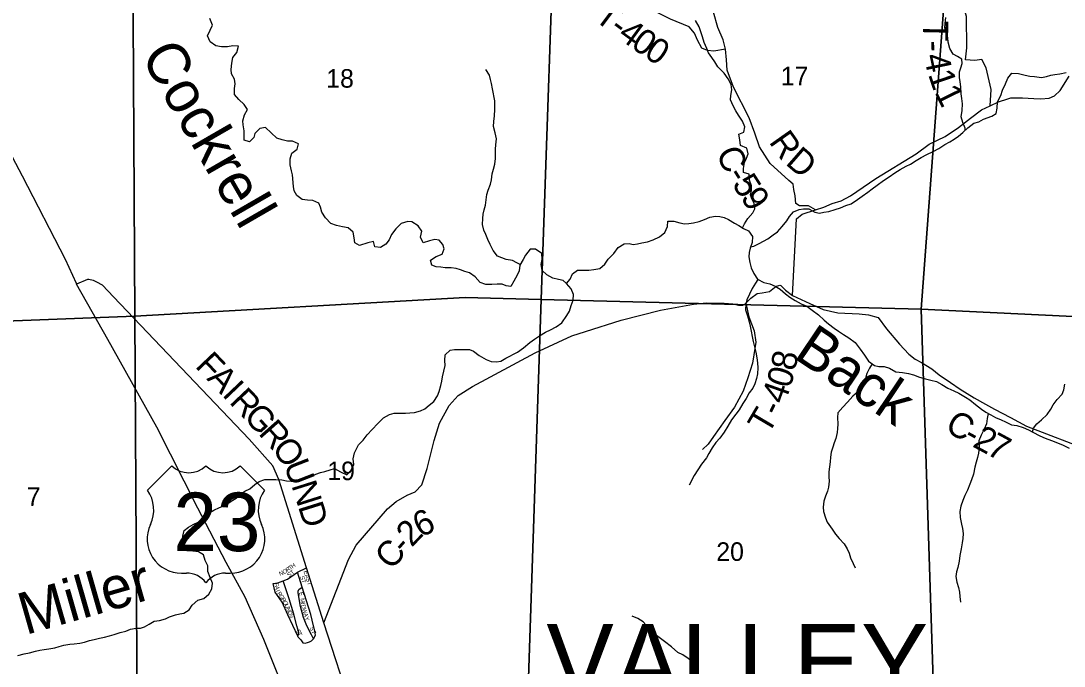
# Model space of a CAD drawing. Extents: x 1624196 to 2029251, y 146837 to 440034.
# Drawn here: x 1822196 to 1834622, y 327860 to 335539 of the extents above; entities that cross this region are included whole.
import ezdxf

# ---------------------------------------------------------------- set-up
doc = ezdxf.new("R2010")
doc.units = 0
for name, color, linetype in [('GM_X_County_Road', 7, 'Continuous'), ('GM_X_County_Road_Text', 7, 'Continuous'), ('GM_X_County_Subdivision', 7, 'Continuous'), ('GM_X_County_Subdivision_Text', 7, 'Continuous'), ('GM_X_Minor_River', 7, 'Continuous'), ('GM_X_Minor_River_Text', 7, 'Continuous'), ('GM_X_Section', 7, 'Continuous'), ('GM_X_Section_Text', 7, 'Continuous'), ('GM_X_Township_Road', 7, 'Continuous'), ('GM_X_Township_Road_Text', 7, 'Continuous'), ('GM_X_Township_Text', 7, 'Continuous'), ('GM_X_US_Location', 7, 'Continuous'), ('GM_X_US_Route', 7, 'Continuous'), ('GM_X_US_Shield', 7, 'Continuous')]:
    doc.layers.add(name, color=color, linetype=linetype)

msp = doc.modelspace()

# ---------------------------------------------------------------- linework, layer by layer
at = {"layer": 'GM_X_County_Road'}
for points in [[(1831661, 333291), (1831579, 333336), (1831471, 333336), (1831427, 333367), (1831419, 333457), (1831404, 333533), (1831395, 333595), (1831344, 333641), (1831120, 333842), (1830993, 334040), (1830938, 334204), (1830869, 334387), (1830683, 334749), (1830607, 334954), (1830599, 335076), (1830587, 335203), (1830559, 335314), (1830497, 335462), (1830446, 335641)], [(1825804, 328375), (1826097, 329128), (1826188, 329299), (1826564, 329732), (1826667, 329818), (1826796, 329894), (1826891, 329934), (1826972, 330019), (1827037, 330213), (1827118, 330543), (1827184, 330752), (1827297, 330961), (1827403, 331081), (1827576, 331188), (1828322, 331590), (1828757, 331792), (1828921, 331844), (1829345, 331979), (1829814, 332095), (1830207, 332169), (1830361, 332182), (1830571, 332181), (1830675, 332173), (1830742, 332156), (1830776, 332154), (1830797, 332156), (1830814, 332165), (1830831, 332181), (1830891, 332240), (1830964, 332293), (1831026, 332302), (1831112, 332318), (1831173, 332367), (1831197, 332380), (1831224, 332390), (1831234, 332392), (1831247, 332390), (1831304, 332335), (1831386, 332272), (1831436, 333185), (1831501, 333238), (1831661, 333291), (1831758, 333322), (1831859, 333364), (1831967, 333396), (1832078, 333458), (1832379, 333665), (1832861, 333955), (1833013, 334072), (1833206, 334163), (1833364, 334272), (1833505, 334382), (1833639, 334479), (1833740, 334529), (1833842, 334576), (1833951, 334613), (1833987, 334622), (1834126, 334625), (1834260, 334615), (1834346, 334610), (1834442, 334620), (1834509, 334647), (1834573, 334710), (1834684, 334882)], [(1827260, 323472), (1827233, 323601), (1827151, 323931), (1826861, 324989), (1826845, 325045), (1826713, 325522), (1826481, 326297), (1825804, 328375), (1825599, 329029), (1825270, 330081), (1825198, 330242), (1824914, 330561), (1823297, 332256), (1823166, 332393), (1823101, 332429), (1823060, 332449), (1823020, 332458), (1823007, 332460), (1822990, 332461), (1822860, 332407)], [(1831386, 332272), (1831593, 332177), (1831750, 332103), (1831927, 332064), (1832179, 332054), (1832290, 332040), (1832409, 332009), (1832507, 331873), (1832662, 331693), (1832774, 331574), (1832849, 331513), (1832922, 331474), (1833046, 331396), (1833133, 331327), (1833270, 331235), (1833382, 331155), (1833552, 331051), (1833687, 330979), (1833792, 330918), (1833984, 330819), (1834172, 330714), (1834940, 330420)]]:
    msp.add_lwpolyline(points, dxfattribs=at)
at = {"layer": 'GM_X_County_Subdivision'}
for points in [[(1825200, 328841), (1825257, 328849), (1825319, 328873), (1825371, 328893), (1825491, 328979), (1825599, 329029)], [(1825667, 328408), (1825651, 328473), (1825547, 328801), (1825491, 328979)], [(1825532, 328173), (1825498, 328205), (1825494, 328215), (1825376, 328468), (1825308, 328620), (1825224, 328739), (1825200, 328841)], [(1825494, 328215), (1825505, 328246), (1825505, 328261), (1825484, 328341), (1825446, 328476), (1825391, 328662), (1825319, 328873)], [(1825681, 328185), (1825657, 328231), (1825602, 328341), (1825564, 328438), (1825526, 328569), (1825497, 328730), (1825497, 328753), (1825505, 328772), (1825547, 328801)], [(1825706, 328229), (1825698, 328277), (1825667, 328406), (1825667, 328408)], [(1825532, 328173), (1825556, 328137), (1825580, 328134), (1825610, 328139), (1825635, 328147), (1825657, 328159), (1825681, 328185), (1825706, 328229)]]:
    msp.add_lwpolyline(points, dxfattribs=at)
at = {"layer": 'GM_X_Minor_River'}
for points in [[(1826231, 332865), (1826173, 332896), (1826167, 332958), (1826152, 333026), (1826096, 333077), (1826028, 333087), (1825954, 333102), (1825888, 333127), (1825823, 333195), (1825779, 333264), (1825766, 333320), (1825746, 333370), (1825675, 333401), (1825611, 333406), (1825545, 333414), (1825483, 333461), (1825451, 333515), (1825442, 333569), (1825431, 333706), (1825419, 333756), (1825404, 333826), (1825405, 333898), (1825423, 333964), (1825486, 334014), (1825504, 334074), (1825432, 334108), (1825370, 334109), (1825308, 334122), (1825245, 334144), (1825175, 334205), (1825110, 334269), (1825043, 334258), (1824983, 334200), (1824972, 334150), (1824920, 334099), (1824854, 334119), (1824855, 334229), (1824844, 334300), (1824840, 334350), (1824859, 334420), (1824895, 334486), (1824856, 334544), (1824790, 334603), (1824741, 334663), (1824739, 334735), (1824750, 334791), (1824742, 334844), (1824703, 334910), (1824701, 334962), (1824710, 335034), (1824720, 335104), (1824769, 335164), (1824786, 335238), (1824720, 335243), (1824655, 335229), (1824585, 335232), (1824517, 335244), (1824452, 335289), (1824418, 335361), (1824449, 335429), (1824478, 335489), (1824446, 335568)], [(1830792, 333076), (1830816, 333124), (1830854, 333186), (1830915, 333254), (1830937, 333304), (1830929, 333368), (1830901, 333420), (1830887, 333470), (1830900, 333522), (1830898, 333574), (1830874, 333645), (1830870, 333713), (1830804, 333733), (1830804, 333783), (1830816, 333853), (1830837, 333907), (1830859, 333957), (1830841, 334023), (1830769, 334056), (1830761, 334122), (1830747, 334192), (1830809, 334214), (1830818, 334278), (1830790, 334346), (1830742, 334417), (1830710, 334469), (1830680, 334527), (1830650, 334599), (1830653, 334651), (1830665, 334717), (1830655, 334782), (1830621, 334848), (1830573, 334918), (1830497, 334991), (1830462, 335051), (1830424, 335103), (1830388, 335159), (1830366, 335209), (1830334, 335282), (1830314, 335350), (1830290, 335420), (1830275, 335470), (1830231, 335543)], [(1833444, 334236), (1833443, 334263), (1833415, 334331), (1833397, 334399), (1833406, 334471), (1833410, 334551), (1833402, 334614), (1833396, 334670), (1833392, 334754), (1833383, 334814), (1833375, 334864), (1833375, 334932), (1833393, 334982), (1833409, 335032), (1833405, 335084), (1833353, 335115), (1833299, 335143), (1833262, 335211), (1833242, 335287), (1833236, 335338), (1833216, 335406), (1833202, 335458), (1833204, 335508), (1833213, 335578)], [(1828142, 332638), (1828103, 332658), (1828051, 332687), (1827975, 332701), (1827923, 332717), (1827873, 332737), (1827822, 332806), (1827784, 332878), (1827756, 332936), (1827732, 332996), (1827710, 333048), (1827696, 333117), (1827697, 333189), (1827701, 333239), (1827715, 333289), (1827729, 333345), (1827739, 333409), (1827745, 333471), (1827762, 333523), (1827790, 333595), (1827802, 333647), (1827810, 333717), (1827826, 333776), (1827841, 333832), (1827851, 333900), (1827851, 333958), (1827849, 334012), (1827853, 334064), (1827862, 334136), (1827844, 334208), (1827826, 334283), (1827828, 334343), (1827836, 334409), (1827841, 334485), (1827843, 334539), (1827843, 334589), (1827815, 334729), (1827801, 334792), (1827788, 334842), (1827776, 334894), (1827734, 334960)], [(1830887, 332849), (1830926, 332859), (1830990, 332891), (1831040, 332918), (1831092, 332944), (1831158, 332994), (1831208, 333028), (1831265, 333090), (1831319, 333158), (1831349, 333210), (1831397, 333266), (1831466, 333296), (1831516, 333304), (1831582, 333301), (1831654, 333261), (1831710, 333251), (1831760, 333263), (1831820, 333272), (1831896, 333296), (1831960, 333314), (1832022, 333340), (1832085, 333360), (1832161, 333412), (1832217, 333451), (1832285, 333499), (1832337, 333541), (1832394, 333583), (1832472, 333639), (1832540, 333683), (1832606, 333729), (1832670, 333770), (1832741, 333808), (1832791, 333832), (1832861, 333878), (1832921, 333914), (1832985, 333950), (1833064, 333983), (1833128, 334021), (1833202, 334069), (1833260, 334101), (1833314, 334131), (1833365, 334165), (1833415, 334211), (1833477, 334265), (1833547, 334322), (1833607, 334338), (1833662, 334368), (1833762, 334404), (1833814, 334438), (1833824, 334500), (1833830, 334574), (1833867, 334650), (1833887, 334716), (1833923, 334790), (1833951, 334858), (1834000, 334918), (1834080, 334914), (1834160, 334891), (1834212, 334881), (1834270, 334877), (1834354, 334867), (1834412, 334876), (1834462, 334892), (1834512, 334902), (1834572, 334910), (1834648, 334924)], [(1826218, 330495), (1826271, 330550), (1826321, 330614), (1826379, 330676), (1826448, 330746), (1826516, 330814), (1826588, 330854), (1826642, 330872), (1826776, 330871), (1826827, 330873), (1826883, 330877), (1826957, 330899), (1827007, 330921), (1827057, 330965), (1827113, 331010), (1827158, 331076), (1827180, 331130), (1827198, 331199), (1827210, 331251), (1827218, 331301), (1827233, 331369), (1827249, 331439), (1827245, 331495), (1827251, 331565), (1827309, 331619), (1827359, 331627), (1827426, 331629), (1827476, 331626), (1827538, 331628), (1827588, 331608), (1827656, 331558), (1827736, 331507), (1827798, 331485), (1827860, 331481), (1827912, 331491), (1827974, 331526), (1828110, 331598), (1828183, 331648), (1828259, 331712), (1828313, 331750), (1828373, 331790), (1828443, 331833), (1828504, 331863), (1828572, 331897), (1828640, 331947), (1828700, 332031), (1828729, 332085), (1828751, 332151), (1828775, 332215), (1828777, 332281), (1828749, 332349), (1828693, 332414), (1828738, 332466), (1828766, 332530), (1828826, 332572), (1828886, 332573), (1828960, 332573), (1829022, 332579), (1829091, 332591), (1829153, 332645), (1829191, 332705), (1829257, 332772), (1829312, 332840), (1829382, 332886), (1829440, 332890), (1829490, 332878), (1829540, 332884), (1829594, 332898), (1829658, 332909), (1829726, 332935), (1829801, 332967), (1829865, 333019), (1829899, 333091), (1829901, 333155), (1829973, 333155), (1830043, 333134), (1830099, 333124), (1830153, 333128), (1830206, 333134), (1830274, 333150), (1830340, 333177), (1830404, 333201), (1830468, 333215), (1830520, 333209), (1830572, 333197), (1830626, 333174), (1830694, 333130), (1830748, 333102), (1830802, 333070), (1830862, 333039), (1830912, 332973), (1830906, 332903), (1830881, 332833), (1830869, 332783), (1830867, 332731), (1830879, 332665), (1830893, 332598), (1830925, 332532), (1830970, 332464), (1831046, 332427), (1831117, 332411)], [(1828693, 332414), (1828654, 332450), (1828600, 332460), (1828533, 332476), (1828461, 332515), (1828406, 332567), (1828392, 332639), (1828406, 332701), (1828400, 332771), (1828326, 332822), (1828262, 332824), (1828206, 332752), (1828178, 332700), (1828137, 332630), (1828131, 332566), (1828109, 332512), (1828069, 332442), (1828033, 332378), (1827978, 332384), (1827928, 332404), (1827870, 332407), (1827804, 332401), (1827734, 332403), (1827666, 332425), (1827606, 332492), (1827538, 332542), (1827484, 332558), (1827434, 332576), (1827380, 332593), (1827320, 332601), (1827250, 332599), (1827198, 332609), (1827142, 332612), (1827090, 332630), (1827074, 332692), (1827143, 332736), (1827213, 332762), (1827239, 332828), (1827223, 332878), (1827179, 332930), (1827125, 332936), (1827061, 332923), (1826989, 332897), (1826955, 332965), (1826971, 333037), (1826927, 333099), (1826853, 333148), (1826803, 333152), (1826727, 333126), (1826663, 333066), (1826611, 332998), (1826584, 332932), (1826542, 332880), (1826478, 332840), (1826412, 332849), (1826394, 332915), (1826330, 332899), (1826231, 332865)], [(1830975, 332462), (1830946, 332418), (1830908, 332354), (1830844, 332218), (1830831, 332168), (1830827, 332100), (1830849, 332029), (1830869, 331957), (1830881, 331905), (1830893, 331847), (1830908, 331783), (1830920, 331722), (1830936, 331660), (1830948, 331598), (1830960, 331528), (1830968, 331470), (1830973, 331408), (1830969, 331340), (1830959, 331283), (1830939, 331221), (1830915, 331167), (1830872, 331111), (1830836, 331043), (1830796, 330987), (1830750, 330911), (1830711, 330859), (1830661, 330789), (1830617, 330715), (1830571, 330644), (1830520, 330574), (1830472, 330520), (1830428, 330458), (1830390, 330390), (1830361, 330340), (1830301, 330264), (1830259, 330196), (1830215, 330128), (1830156, 330012)], [(1831117, 332411), (1831182, 332381), (1831238, 332345), (1831302, 332292), (1831354, 332250), (1831418, 332212), (1831488, 332173), (1831556, 332143), (1831620, 332097), (1831696, 332040), (1831762, 331978), (1831814, 331934), (1831884, 331881), (1831936, 331845), (1831996, 331807), (1832058, 331765), (1832134, 331710), (1832194, 331632), (1832243, 331559), (1832293, 331489), (1832363, 331437), (1832415, 331427), (1832479, 331426), (1832543, 331406), (1832617, 331364), (1832695, 331353), (1832769, 331343), (1832829, 331325), (1832901, 331299), (1832969, 331280), (1833035, 331262), (1833102, 331248), (1833165, 331210), (1833237, 331167), (1833307, 331137), (1833367, 331107), (1833447, 331062), (1833499, 331030), (1833567, 330974), (1833637, 330919), (1833691, 330883), (1833749, 330849), (1833805, 330818), (1833873, 330792), (1833925, 330768), (1833997, 330732), (1834057, 330723), (1834135, 330699), (1834197, 330673), (1834249, 330645), (1834331, 330602), (1834397, 330572), (1834471, 330544), (1834543, 330517), (1834611, 330489), (1834683, 330453)], [(1832335, 331458), (1832303, 331407), (1832271, 331341), (1832251, 331267), (1832212, 331193), (1832160, 331121), (1832104, 331073), (1832043, 331003), (1831987, 330941), (1831927, 330873), (1831923, 330817), (1831925, 330741), (1831924, 330689), (1831920, 330639), (1831902, 330569), (1831884, 330517), (1831868, 330467), (1831849, 330405), (1831841, 330348), (1831835, 330290), (1831827, 330232), (1831821, 330172), (1831821, 330114), (1831824, 330062), (1831816, 329990), (1831804, 329940), (1831780, 329882), (1831760, 329822), (1831751, 329750), (1831755, 329699), (1831779, 329625), (1831799, 329571), (1831861, 329491), (1831899, 329430), (1831944, 329378), (1832004, 329316), (1832038, 329257), (1832060, 329203), (1832078, 329149), (1832108, 329081), (1832132, 329031)], [(1834244, 330648), (1834257, 330691), (1834297, 330745), (1834352, 330790), (1834422, 330854), (1834462, 330918), (1834490, 330970), (1834541, 331034), (1834599, 331096), (1834617, 331148), (1834629, 331216)], [(1833717, 330868), (1833707, 330805), (1833697, 330743), (1833671, 330679), (1833632, 330609), (1833606, 330539), (1833612, 330466), (1833604, 330396), (1833589, 330342), (1833573, 330286), (1833559, 330226), (1833543, 330146), (1833517, 330078), (1833498, 330026), (1833470, 329952), (1833440, 329892), (1833414, 329830), (1833391, 329764), (1833379, 329698), (1833383, 329630), (1833401, 329551), (1833413, 329497), (1833421, 329439), (1833416, 329379), (1833408, 329325), (1833394, 329257), (1833378, 329177), (1833371, 329108), (1833355, 329032), (1833339, 328980), (1833333, 328926), (1833343, 328858), (1833363, 328794), (1833374, 328740), (1833380, 328690), (1833388, 328619)], [(1822161, 327984), (1822234, 328004), (1822300, 328019), (1822368, 328037), (1822422, 328048), (1822474, 328056), (1822528, 328066), (1822601, 328077), (1822651, 328095), (1822709, 328110), (1822777, 328122), (1822831, 328123), (1822897, 328131), (1822954, 328146), (1823012, 328164), (1823068, 328175), (1823134, 328191), (1823190, 328206), (1823251, 328220), (1823307, 328237), (1823377, 328259), (1823445, 328276), (1823500, 328300), (1823568, 328311), (1823620, 328313), (1823670, 328329), (1823724, 328358), (1823783, 328394), (1823845, 328403), (1823917, 328423), (1823967, 328448), (1824036, 328470), (1824088, 328480), (1824138, 328489), (1824200, 328531), (1824237, 328585), (1824305, 328646), (1824376, 328664), (1824436, 328715), (1824471, 328779), (1824479, 328847), (1824450, 328915), (1824423, 328984), (1824423, 329052), (1824390, 329118), (1824372, 329183), (1824311, 329221), (1824244, 329226), (1824176, 329230), (1824117, 329271), (1824123, 329337), (1824124, 329405), (1824141, 329473), (1824193, 329513), (1824249, 329545), (1824306, 329574), (1824382, 329638), (1824445, 329689), (1824495, 329717), (1824563, 329748), (1824634, 329776), (1824702, 329821), (1824761, 329857), (1824813, 329903), (1824865, 329942), (1824922, 329970), (1824984, 330023), (1825035, 330055), (1825103, 330079), (1825157, 330082), (1825233, 330080), (1825303, 330077), (1825359, 330064), (1825415, 330060), (1825485, 330061), (1825537, 330075), (1825600, 330099), (1825652, 330120), (1825710, 330144), (1825766, 330163), (1825818, 330177), (1825879, 330196), (1825933, 330210), (1826003, 330171), (1826078, 330137), (1826131, 330192), (1826160, 330260), (1826154, 330326), (1826169, 330400), (1826218, 330495)], [(1830264, 327843), (1830204, 327901), (1830142, 327949), (1830080, 327992), (1830022, 328020), (1829946, 328090), (1829862, 328151), (1829798, 328201), (1829722, 328254), (1829668, 328318), (1829607, 328386), (1829545, 328425), (1829475, 328453)]]:
    msp.add_lwpolyline(points, dxfattribs=at)
at = {"layer": 'GM_X_Section'}
for points in [[(1823522, 337702), (1823553, 332024), (1819430, 331864), (1819259, 332379), (1819195, 332456), (1819178, 332477), (1819110, 332558), (1818957, 332739), (1818783, 333014), (1818724, 333098), (1818652, 333201), (1818544, 333393), (1818135, 334276), (1818241, 337789)], [(1823522, 337702), (1828579, 337605), (1828393, 332222), (1827489, 332248), (1823553, 332024)], [(1833318, 337422), (1832918, 332106), (1828393, 332222), (1828579, 337605), (1829737, 337602)], [(1838161, 337203), (1837853, 331870), (1832918, 332106), (1833318, 337422)], [(1828393, 332222), (1828201, 326533), (1823585, 326584), (1823553, 332024), (1827489, 332248)], [(1832918, 332106), (1833101, 326465), (1828201, 326533), (1828393, 332222)], [(1837853, 331870), (1837539, 326492), (1833101, 326465), (1832918, 332106)]]:
    msp.add_lwpolyline(points, close=True, dxfattribs=at)
msp.add_lwpolyline([(1819430, 331864), (1823553, 332024), (1823585, 326584), (1819932, 326633)], dxfattribs=at)
at = {"layer": 'GM_X_Township_Road'}
for points in [[(1830587, 335203), (1830451, 335178), (1830375, 335187), (1830305, 335216), (1830255, 335310), (1830220, 335391), (1830156, 335470), (1829934, 335561), (1829765, 335641), (1829671, 335733), (1829547, 335840), (1829286, 335994), (1829106, 336129), (1828798, 336475), (1828581, 336759), (1828507, 336854), (1828404, 336920), (1828328, 337003), (1828232, 337134), (1827651, 337620), (1826948, 338126), (1826772, 338224), (1826639, 338305)], [(1833740, 334529), (1833755, 334723), (1833693, 334981), (1833641, 335078), (1833557, 335067), (1833449, 335075), (1833463, 335220), (1833459, 335590), (1833333, 336018), (1833267, 336169), (1833190, 336308), (1833192, 336360), (1833175, 336496), (1833122, 336698), (1833105, 336848), (1833143, 336971), (1833126, 337083), (1833120, 337193), (1833152, 337288), (1833188, 337451), (1833222, 337676), (1833224, 337686), (1833225, 337687)], [(1830831, 332181), (1830866, 332015), (1830929, 331850), (1830951, 331714), (1830928, 331565), (1830909, 331465), (1830856, 331291), (1830799, 331132), (1830696, 330940), (1830580, 330784), (1830447, 330591), (1830381, 330502), (1830316, 330436)]]:
    msp.add_lwpolyline(points, dxfattribs=at)
at = {"layer": 'GM_X_US_Route'}
msp.add_lwpolyline([(1825642, 326692), (1825629, 326726), (1825410, 327373), (1825088, 328177), (1824868, 328680), (1824642, 329092), (1824305, 329741), (1823817, 330705), (1823233, 331748), (1822860, 332407), (1822857, 332412), (1822728, 332699), (1822214, 333689), (1822097, 333917), (1822017, 334051)], dxfattribs=at)
at = {"layer": 'GM_X_US_Shield'}
for p, q in [((1823994, 330243), (1823704, 329953)), ((1825097, 329953), (1824806, 330243)), ((1824110, 328967), (1824168, 328967)), ((1824632, 328967), (1824690, 328967))]:
    msp.add_line(p, q, dxfattribs=at)
for centre, radius, start, end in [((1824197, 330451), 290, 225.573, 314.427), ((1824603, 330451), 290, 225.573, 314.427), ((1823372, 329720), 406, 334.5471, 35.0009), ((1825429, 329720), 406, 144.9991, 205.4529), ((1824106, 329373), 406, 154.8319, 270.6383), ((1824695, 329373), 406, 269.3617, 25.1681), ((1824168, 328677), 290, 36.8699, 90), ((1824632, 328677), 290, 90, 143.1301)]:
    msp.add_arc(centre, radius, start, end, dxfattribs=at)

# ---------------------------------------------------------------- texts
at = {"layer": 'GM_X_County_Road_Text'}
for s, rotation, p in [('R', 305.1711, (1831099, 334098)), ('C', 294.2605, (1830472, 333968)), ('D', 318.9342, (1831292, 333839)), ('-', 301.779, (1830593, 333705)), ('5', 302.5501, (1830660, 333597)), ('9', 302.9749, (1830761, 333439)), ('F', 313.5081, (1824262, 331424)), ('A', 313.5059, (1824401, 331277)), ('I', 313.504, (1824583, 331085)), ('R', 313.493, (1824668, 330996)), ('G', 313.0213, (1824837, 330818)), ('R', 311.5619, (1825016, 330626)), ('C', 329.468, (1833188, 330669)), ('2', 331.577, (1833519, 330478)), ('O', 306.5515, (1825175, 330447)), ('-', 331.3189, (1833409, 330538)), ('7', 331.6526, (1833682, 330390)), ('U', 291.2318, (1825322, 330254)), ('N', 287.5007, (1825416, 330012)), ('D', 287.329, (1825495, 329761)), ('6', 26.4324, (1826957, 329384)), ('2', 46.1481, (1826851, 329267)), ('C', 48.7116, (1826609, 328992)), ('-', 48.5842, (1826772, 329177))]:
    msp.add_text(s, height=300, rotation=rotation, dxfattribs=at).set_placement(p)
at = {"layer": 'GM_X_County_Subdivision_Text'}
for s, rotation, p in [('T', 35.6075, (1825404, 329000)), ('H', 35.6151, (1825433, 329020)), ('N', 23.1613, (1825283, 328932)), ('O', 28.4854, (1825328, 328952)), ('R', 36.0707, (1825372, 328977)), ('ST', 37.5629, (1825390, 328916)), ('ST', 288.4262, (1825519, 328924)), ('EAST', 287.9302, (1825563, 328987)), ('F', 279.8307, (1825215, 328845)), ('A', 279.8396, (1825221, 328810)), ('I', 290.3459, (1825231, 328757)), ('R', 304.0325, (1825245, 328725)), ('G', 305.0049, (1825267, 328691)), ('E', 287.7758, (1825506, 328733)), ('R', 303.488, (1825292, 328655)), ('O', 296.8974, (1825314, 328624)), ('U', 295.2453, (1825333, 328585)), ('N', 295.2256, (1825352, 328545)), ('M', 278.2435, (1825523, 328664)), ('I', 278.3102, (1825531, 328612)), ('D', 282.464, (1825534, 328586)), ('D', 296.0864, (1825371, 328504)), ('S', 298.0147, (1825391, 328463)), ('W', 284.9844, (1825545, 328541)), ('A', 286.1059, (1825560, 328484)), ('Y', 291.6649, (1825574, 328437)), ('ST', 295.0177, (1825632, 328315)), ('S', 291.9283, (1825474, 328283)), ('T', 292.3336, (1825487, 328250))]:
    msp.add_text(s, height=50, rotation=rotation, dxfattribs=at).set_placement(p)
at = {"layer": 'GM_X_Minor_River_Text'}
for s, rotation, p in [('Cockrell', 299.9988, (1823616, 335124)), ('Back', 325.9961, (1831383, 331537)), ('Miller', 15.9998, (1822251, 328228))]:
    msp.add_text(s, height=500, rotation=rotation, dxfattribs=at).set_placement(p)
at = {"layer": 'GM_X_Section_Text'}
for s, p in [('18', (1825833, 334744)), ('17', (1831247, 334773)), ('19', (1825846, 330073)), ('7', (1822266, 329766)), ('20', (1830479, 329112))]:
    msp.add_text(s, height=221, rotation=0, dxfattribs=at).set_placement(p)
at = {"layer": 'GM_X_Township_Road_Text'}
for s, rotation, p in [('T', 323.149, (1829012, 335555)), ('T', 268.7399, (1832944, 335546)), ('-', 323.3262, (1829192, 335419)), ('4', 323.8629, (1829293, 335344)), ('0', 324.9676, (1829448, 335231)), ('0', 326.1539, (1829605, 335121)), ('-', 272.5348, (1832939, 335300)), ('4', 281.7336, (1832951, 335124)), ('1', 288.8417, (1832999, 334904)), ('1', 296.2836, (1833075, 334690)), ('8', 79.045, (1831418, 331364)), ('0', 73.5365, (1831358, 331156)), ('4', 70.5207, (1831291, 330965)), ('T', 59.4125, (1831096, 330604)), ('-', 63.6953, (1831222, 330819))]:
    msp.add_text(s, height=300, rotation=rotation, dxfattribs=at).set_placement(p)
at = {"layer": 'GM_X_Township_Text'}
msp.add_text('VALLEY', height=900, rotation=0, dxfattribs=at).set_placement((1828455, 327462))
at = {"layer": 'GM_X_US_Location'}
for s in ['0', '/']:
    msp.add_text(s, height=1, dxfattribs=at).set_placement((1824400, 329571))
msp.add_text('23', height=1, rotation=0, dxfattribs=at).set_placement((1824194, 329364))
at = {"layer": 'GM_X_US_Shield'}
msp.add_text('23', height=696.1, dxfattribs=at).set_placement((1824013, 329228))

doc.saveas('drawing.dxf')
